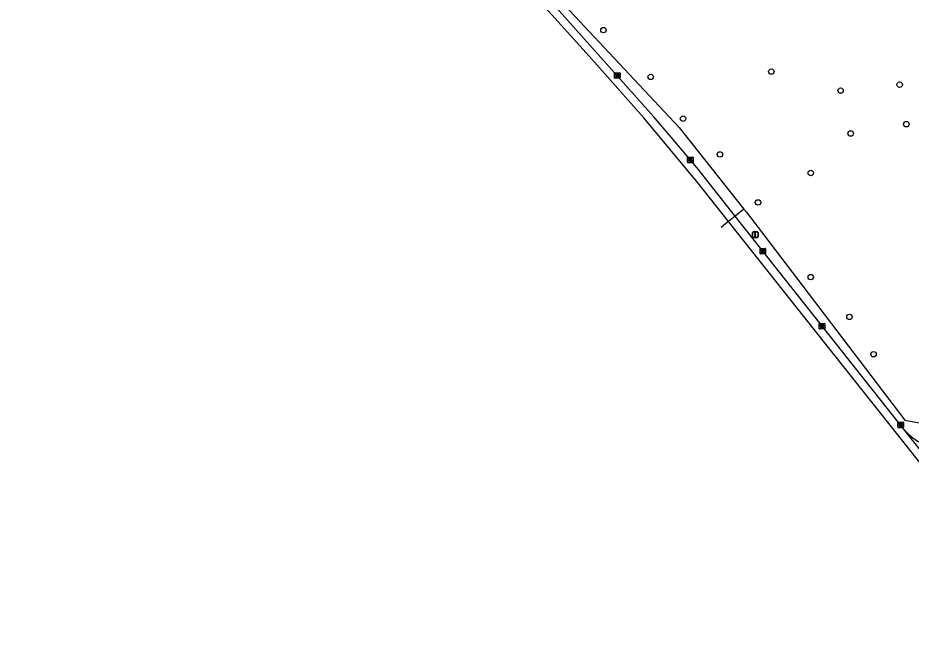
# Model space of a CAD drawing. Extents: x 160664 to 161506, y 382245 to 383288.
# Drawn here: x 160997.5 to 161158.3, y 382615.1 to 382726 of the extents above; entities that cross this region are included whole.
import ezdxf

# ---------------------------------------------------------------- set-up
doc = ezdxf.new("R2010")
doc.units = 0
for name, color, linetype in [('IMGEO_Boom', 7, 'Continuous'), ('IMGEO_Kolk', 7, 'Continuous'), ('IMGEO_Rijbaan_lokaal_gesloten', 7, 'Continuous'), ('IMGEO_Rijbaan_lokaal_open', 7, 'Continuous'), ('IMGEO_Verkeersregelinstallatiepaal', 7, 'Continuous'), ('IMGEO_Voetpad_open', 7, 'Continuous')]:
    doc.layers.add(name, color=color, linetype=linetype)

msp = doc.modelspace()

# ---------------------------------------------------------------- linework, layer by layer
at = {"layer": 'IMGEO_Boom'}
for centre in [(161102.91, 382723.76), (161111.41, 382715.34), (161133.13, 382716.3), (161156.23, 382713.95), (161145.6, 382712.88), (161117.24, 382707.83), (161157.44, 382706.84), (161147.41, 382705.16), (161123.87, 382701.39), (161140.23, 382698.05), (161130.72, 382692.76), (161140.22, 382679.32), (161147.19, 382672.16), (161151.54, 382665.44)]:
    msp.add_circle(centre, 0.489, dxfattribs=at)
at = {"layer": 'IMGEO_Kolk'}
for p, q in [((161104.92, 382715.16), (161104.92, 382716.02)), ((161104.99, 382716.09), (161105.85, 382716.09)), ((161105.43, 382715.31), (161105.4, 382715.31)), ((161105.41, 382715.87), (161105.43, 382715.87)), ((161105.92, 382716.02), (161105.92, 382715.16)), ((161105.85, 382715.09), (161104.99, 382715.09)), ((161118.11, 382700.9), (161118.97, 382700.9)), ((161118.04, 382699.97), (161118.04, 382700.82)), ((161118.97, 382699.9), (161118.11, 382699.9)), ((161118.55, 382700.12), (161118.52, 382700.12)), ((161118.53, 382700.68), (161118.55, 382700.68)), ((161119.04, 382700.82), (161119.04, 382699.97)), ((161131.09, 382683.57), (161131.09, 382684.42)), ((161131.17, 382684.49), (161132.02, 382684.49)), ((161132.02, 382683.49), (161131.17, 382683.49)), ((161131.58, 382684.27), (161131.61, 382684.27)), ((161131.6, 382683.71), (161131.58, 382683.71)), ((161132.09, 382684.42), (161132.09, 382683.57)), ((161141.76, 382670.07), (161141.76, 382670.93)), ((161141.83, 382671), (161142.69, 382671)), ((161142.25, 382670.78), (161142.27, 382670.78)), ((161142.76, 382670.93), (161142.76, 382670.07)), ((161142.69, 382670), (161141.83, 382670)), ((161142.27, 382670.22), (161142.24, 382670.22)), ((161155.93, 382652.29), (161155.93, 382653.15)), ((161156, 382653.22), (161156.85, 382653.22)), ((161156.41, 382653), (161156.44, 382653)), ((161156.93, 382653.15), (161156.93, 382652.29)), ((161156.85, 382652.22), (161156, 382652.22)), ((161156.44, 382652.44), (161156.41, 382652.44))]:
    msp.add_line(p, q, dxfattribs=at)
for points in [[(161104.92, 382715.16), (161104.92, 382716.02)], [(161104.99, 382716.09), (161105.85, 382716.09)], [(161105.24, 382715.79), (161105.36, 382715.79), (161105.36, 382715.64), (161105.49, 382715.79), (161105.66, 382715.79), (161105.51, 382715.64), (161105.66, 382715.39), (161105.51, 382715.39), (161105.43, 382715.56), (161105.36, 382715.49), (161105.36, 382715.39), (161105.24, 382715.39), (161105.24, 382715.79)], [(161105.92, 382716.02), (161105.92, 382715.16)], [(161105.85, 382715.09), (161104.99, 382715.09)], [(161118.11, 382700.9), (161118.97, 382700.9)], [(161118.04, 382699.97), (161118.04, 382700.82)], [(161118.97, 382699.9), (161118.11, 382699.9)], [(161118.36, 382700.6), (161118.48, 382700.6), (161118.48, 382700.44), (161118.61, 382700.6), (161118.78, 382700.6), (161118.63, 382700.45), (161118.78, 382700.2), (161118.63, 382700.2), (161118.55, 382700.36), (161118.48, 382700.29), (161118.48, 382700.2), (161118.36, 382700.2), (161118.36, 382700.6)], [(161119.04, 382700.82), (161119.04, 382699.97)], [(161131.09, 382683.57), (161131.09, 382684.42)], [(161131.17, 382684.49), (161132.02, 382684.49)], [(161132.02, 382683.49), (161131.17, 382683.49)], [(161131.41, 382684.19), (161131.54, 382684.19), (161131.54, 382684.04), (161131.67, 382684.19), (161131.83, 382684.19), (161131.68, 382684.04), (161131.84, 382683.79), (161131.68, 382683.79), (161131.6, 382683.96), (161131.54, 382683.89), (161131.54, 382683.79), (161131.41, 382683.79), (161131.41, 382684.19)], [(161132.09, 382684.42), (161132.09, 382683.57)], [(161141.76, 382670.07), (161141.76, 382670.93)], [(161141.83, 382671), (161142.69, 382671)], [(161142.08, 382670.7), (161142.2, 382670.7), (161142.2, 382670.55), (161142.33, 382670.7), (161142.5, 382670.7), (161142.35, 382670.55), (161142.5, 382670.3), (161142.35, 382670.3), (161142.27, 382670.47), (161142.2, 382670.4), (161142.2, 382670.3), (161142.08, 382670.3), (161142.08, 382670.7)], [(161142.76, 382670.93), (161142.76, 382670.07)], [(161142.69, 382670), (161141.83, 382670)], [(161155.93, 382652.29), (161155.93, 382653.15)], [(161156, 382653.22), (161156.85, 382653.22)], [(161156.25, 382652.92), (161156.37, 382652.92), (161156.37, 382652.77), (161156.5, 382652.92), (161156.66, 382652.92), (161156.52, 382652.77), (161156.67, 382652.52), (161156.52, 382652.52), (161156.43, 382652.68), (161156.37, 382652.62), (161156.37, 382652.52), (161156.25, 382652.52), (161156.25, 382652.92)], [(161156.93, 382653.15), (161156.93, 382652.29)], [(161156.85, 382652.22), (161156, 382652.22)]]:
    msp.add_lwpolyline(points, dxfattribs=at)
for centre, start, end in [((161104.99, 382716.02), 91.552, 178.448), ((161104.99, 382716.02), 91.552, 178.448), ((161105.84, 382716.02), 1.552, 88.448), ((161105.84, 382716.02), 1.552, 88.448), ((161104.99, 382715.17), 181.552, 268.448), ((161104.99, 382715.17), 181.552, 268.448), ((161105.84, 382715.17), 271.552, 358.448), ((161105.84, 382715.17), 271.552, 358.448), ((161118.12, 382700.82), 91.552, 178.448), ((161118.12, 382700.82), 91.552, 178.448), ((161118.96, 382700.82), 1.552, 88.448), ((161118.96, 382700.82), 1.552, 88.448), ((161118.12, 382699.97), 181.552, 268.448), ((161118.12, 382699.97), 181.552, 268.448), ((161118.96, 382699.97), 271.552, 358.448), ((161118.96, 382699.97), 271.552, 358.448), ((161131.17, 382684.42), 91.552, 178.448), ((161131.17, 382684.42), 91.552, 178.448), ((161131.17, 382683.57), 181.552, 268.448), ((161131.17, 382683.57), 181.552, 268.448), ((161132.02, 382684.42), 1.552, 88.448), ((161132.02, 382684.42), 1.552, 88.448), ((161132.02, 382683.57), 271.552, 358.448), ((161132.02, 382683.57), 271.552, 358.448), ((161141.84, 382670.93), 91.552, 178.448), ((161141.84, 382670.93), 91.552, 178.448), ((161142.68, 382670.93), 1.552, 88.448), ((161142.68, 382670.93), 1.552, 88.448), ((161141.84, 382670.08), 181.552, 268.448), ((161141.84, 382670.08), 181.552, 268.448), ((161142.68, 382670.08), 271.552, 358.448), ((161142.68, 382670.08), 271.552, 358.448), ((161156, 382653.14), 91.552, 178.448), ((161156, 382653.14), 91.552, 178.448), ((161156.85, 382653.14), 1.552, 88.448), ((161156.85, 382653.14), 1.552, 88.448), ((161156, 382652.29), 181.552, 268.448), ((161156, 382652.29), 181.552, 268.448), ((161156.85, 382652.29), 271.552, 358.448), ((161156.85, 382652.29), 271.552, 358.448)]:
    msp.add_arc(centre, 0.0765, start, end, dxfattribs=at)
for centre, major_axis, ratio, start_param, end_param in [((161105.41, 382715.59), (-0.387, 0.002), 0.722429, 4.712389, 7.853982), ((161105.43, 382715.59), (-0.39, 0.002), 0.717154, 1.570796, 4.712389), ((161118.53, 382700.4), (-0.387, 0.002), 0.722429, 4.712389, 7.853982), ((161118.55, 382700.4), (-0.39, 0.002), 0.717154, 1.570796, 4.712389), ((161131.58, 382683.99), (-0.387, 0.002), 0.722429, 4.712389, 7.853982), ((161131.6, 382683.99), (-0.39, 0.002), 0.717154, 1.570796, 4.712389), ((161142.25, 382670.5), (-0.387, 0.002), 0.722429, 4.712389, 7.853982), ((161142.27, 382670.5), (-0.39, 0.002), 0.717154, 1.570796, 4.712389), ((161156.41, 382652.72), (-0.387, 0.002), 0.722429, 4.712389, 7.853982), ((161156.44, 382652.72), (-0.39, 0.002), 0.717154, 1.570796, 4.712389)]:
    msp.add_ellipse(centre, major_axis=major_axis, ratio=ratio, start_param=start_param, end_param=end_param, dxfattribs=at)
at = {"layer": 'IMGEO_Rijbaan_lokaal_gesloten'}
for points in [[(161125.43, 382689.32), (161119.96, 382696.2), (161110.18, 382707.99), (161100.35, 382719.08), (161091.92, 382728.36), (161081.99, 382739.31), (161076.26, 382745.23), (161069.7, 382751.52), (161061.87, 382758.6), (161056.47, 382763.17), (161050.27, 382767.64), (161037.55, 382776.35), (161008.95, 382796.1), (160997.47, 382804.08)], [(161126.62, 382690.29), (161119.69, 382699.02), (161115.09, 382704.52), (161111.93, 382708.21), (161087.95, 382735.07)], [(161126.62, 382690.29), (161125.43, 382689.32)], [(161157.19, 382651.71), (161126.62, 382690.29)], [(161125.43, 382689.32), (161124.88, 382688.88), (161124.11, 382688.25)], [(161310.28, 382447.54), (161304.61, 382455.14), (161297.29, 382464.93), (161268.49, 382503.42), (161231.99, 382552.35), (161208.42, 382583.57), (161189.55, 382608.23), (161164.49, 382640.15), (161139.48, 382671.65), (161125.43, 382689.32)], [(161171.21, 382634.1), (161157.19, 382651.71)]]:
    msp.add_lwpolyline(points, dxfattribs=at)
at = {"layer": 'IMGEO_Rijbaan_lokaal_open'}
msp.add_arc((161164.54, 382658.13), 9.76, 221.112, 268.4593, dxfattribs=at)
at = {"layer": 'IMGEO_Verkeersregelinstallatiepaal'}
for p, q in [((161129.74, 382686.55), (161129.74, 382687.35)), ((161129.74, 382687.35), (161129.74, 382686.55)), ((161129.84, 382687.45), (161130.63, 382687.45)), ((161130.63, 382687.45), (161129.84, 382687.45)), ((161130.63, 382686.45), (161129.84, 382686.45)), ((161129.84, 382686.45), (161130.63, 382686.45)), ((161130.73, 382687.35), (161130.73, 382686.55)), ((161130.73, 382686.55), (161130.73, 382687.35))]:
    msp.add_line(p, q, dxfattribs=at)
for centre in [(161130.23, 382687.24), (161130.23, 382686.95), (161130.23, 382686.66)]:
    msp.add_circle(centre, 0.085, dxfattribs=at)
for centre, start, end in [((161129.84, 382687.35), 90, 180), ((161129.84, 382687.35), 90, 180), ((161129.84, 382686.55), 180, 270), ((161129.84, 382686.55), 180, 270), ((161130.63, 382687.35), 0, 90), ((161130.63, 382687.35), 360, 90), ((161130.63, 382686.55), 270, 0), ((161130.63, 382686.55), 270, 0)]:
    msp.add_arc(centre, 0.1, start, end, dxfattribs=at)
at = {"layer": 'IMGEO_Voetpad_open'}
for points in [[(161093.76, 382743.49), (161089.01, 382735.18), (161089.47, 382734.92), (161089.57, 382735.03), (161116.54, 382706.21), (161128.19, 382691.57)], [(161128.19, 382691.57), (161126.62, 382690.29)], [(161128.19, 382691.57), (161128.64, 382691.01), (161157.19, 382653.57), (161161.72, 382652.75), (161161.91, 382652.85)]]:
    msp.add_lwpolyline(points, dxfattribs=at)

doc.saveas('drawing.dxf')
